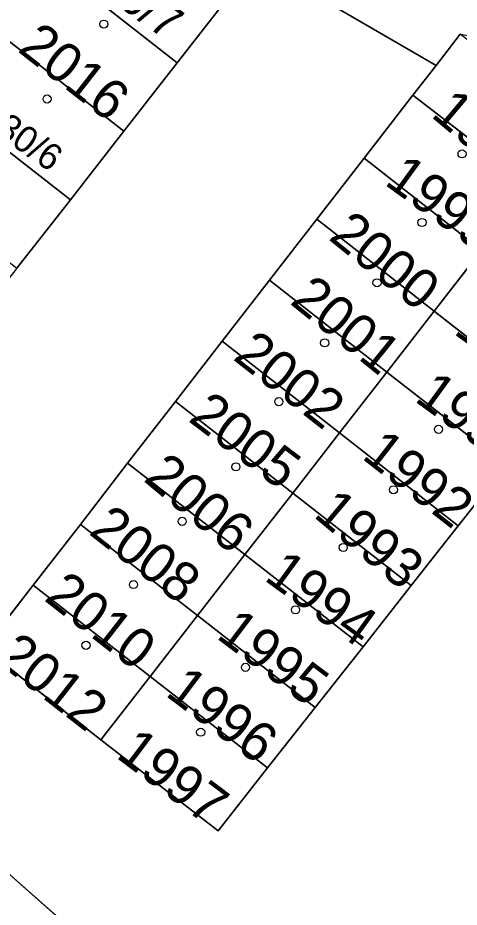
# Model space of a CAD drawing. Extents: x -689422 to -685210, y -987725 to -982160.
# Drawn here: x -686981.74 to -686962.69, y -985020.15 to -984981.78 of the extents above; entities that cross this region are included whole.
import ezdxf

# ---------------------------------------------------------------- set-up
doc = ezdxf.new("R2010")
doc.units = 0
for name, color, linetype in [('KN_Budovy', 7, 'Continuous'), ('KN_Hranice_parcel', 7, 'Continuous'), ('KN_Parcelni cisla', 7, 'Continuous'), ('KN_Polygon parcely', 7, 'Continuous'), ('KN_POZEMKY_OSTATNI PLOCHA', 7, 'Continuous'), ('KN_POZEMKY_TTP', 7, 'Continuous'), ('KN_POZEMKY_ZASTAVENA PLOCHA', 7, 'Continuous'), ('KN_VYUZITI_23_ostatni plocha_manipulacni plocha', 7, 'Continuous'), ('KN_VYUZITI_26_ostatni plocha_jina plocha', 7, 'Continuous'), ('KN_Značky budov', 7, 'Continuous')]:
    doc.layers.add(name, color=color, linetype=linetype)

msp = doc.modelspace()

# ---------------------------------------------------------------- linework, layer by layer
at = {"layer": 'KN_Budovy'}
for points in [[(-686980.68, -984979.16), (-686974.86, -984983.72), (-686972.44, -984980.61), (-686978.25, -984976.05)], [(-686974.86, -984983.72), (-686980.68, -984979.16), (-686982.98, -984982.12), (-686977.17, -984986.67)], [(-686982.98, -984982.12), (-686985.29, -984985.08), (-686979.47, -984989.63), (-686977.17, -984986.67)], [(-686964.69, -984985.12), (-686959.59, -984989.05), (-686957.54, -984986.42), (-686962.65, -984982.49), (-686963.69, -984983.83)], [(-686985.29, -984985.08), (-686987.6, -984988.04), (-686981.78, -984992.58), (-686979.47, -984989.63)], [(-686959.66, -984989.14), (-686959.59, -984989.05), (-686964.69, -984985.12), (-686966.79, -984987.83), (-686961.73, -984991.8)], [(-686968.84, -984990.47), (-686963.77, -984994.43), (-686961.73, -984991.8), (-686966.79, -984987.83)], [(-686970.88, -984993.1), (-686965.82, -984997.06), (-686963.77, -984994.43), (-686968.84, -984990.47)], [(-686961.73, -984991.8), (-686963.77, -984994.43), (-686958.61, -984998.47), (-686956.55, -984995.85)], [(-686972.92, -984995.73), (-686967.86, -984999.68), (-686965.82, -984997.06), (-686970.88, -984993.1)], [(-686963.77, -984994.43), (-686965.82, -984997.06), (-686960.67, -985001.08), (-686958.61, -984998.47)], [(-686974.93, -984998.33), (-686969.87, -985002.28), (-686967.86, -984999.68), (-686972.92, -984995.73)], [(-686965.82, -984997.06), (-686967.86, -984999.68), (-686962.73, -985003.69), (-686960.67, -985001.08)], [(-686977, -985000.99), (-686971.94, -985004.93), (-686969.87, -985002.28), (-686974.93, -984998.33)], [(-686967.86, -984999.68), (-686969.87, -985002.28), (-686964.76, -985006.27), (-686962.73, -985003.69)], [(-686979.04, -985003.63), (-686973.99, -985007.57), (-686971.94, -985004.93), (-686977, -985000.99)], [(-686969.87, -985002.28), (-686971.94, -985004.93), (-686966.84, -985008.91), (-686964.76, -985006.27)], [(-686981.08, -985006.26), (-686976.03, -985010.19), (-686973.99, -985007.57), (-686979.04, -985003.63)], [(-686971.94, -985004.93), (-686973.99, -985007.57), (-686968.9, -985011.53), (-686966.84, -985008.91)], [(-686983.2, -985008.99), (-686978.15, -985012.92), (-686976.03, -985010.19), (-686981.08, -985006.26)], [(-686973.99, -985007.57), (-686976.03, -985010.19), (-686970.96, -985014.14), (-686968.9, -985011.53)], [(-686976.03, -985010.19), (-686978.15, -985012.92), (-686973.1, -985016.85), (-686970.96, -985014.14)], [(-686982.9, -985018.03), (-686985.2, -985020.68), (-686980.28, -985025.01), (-686977.98, -985022.36)]]:
    msp.add_lwpolyline(points, close=True, dxfattribs=at)
at = {"layer": 'KN_Hranice_parcel'}
for p, q in [((-686974.86, -984983.72), (-686980.68, -984979.16)), ((-686982.98, -984982.12), (-686977.17, -984986.67)), ((-686963.69, -984983.83), (-686962.65, -984982.49)), ((-686977.17, -984986.67), (-686974.86, -984983.72)), ((-686963.69, -984983.83), (-686964.69, -984985.12)), ((-686979.47, -984989.63), (-686985.29, -984985.08)), ((-686964.69, -984985.12), (-686966.79, -984987.83)), ((-686964.69, -984985.12), (-686959.59, -984989.05)), ((-686977.17, -984986.67), (-686979.47, -984989.63)), ((-686966.79, -984987.83), (-686968.84, -984990.47)), ((-686966.79, -984987.83), (-686961.73, -984991.8)), ((-686979.47, -984989.63), (-686981.78, -984992.58)), ((-686968.84, -984990.47), (-686970.88, -984993.1)), ((-686968.84, -984990.47), (-686963.77, -984994.43)), ((-686961.73, -984991.8), (-686963.77, -984994.43)), ((-686970.88, -984993.1), (-686972.92, -984995.73)), ((-686970.88, -984993.1), (-686965.82, -984997.06)), ((-686963.77, -984994.43), (-686965.82, -984997.06)), ((-686963.77, -984994.43), (-686958.61, -984998.47)), ((-686972.92, -984995.73), (-686974.93, -984998.33)), ((-686972.92, -984995.73), (-686967.86, -984999.68)), ((-686965.82, -984997.06), (-686967.86, -984999.68)), ((-686965.82, -984997.06), (-686960.67, -985001.08)), ((-686974.93, -984998.33), (-686977, -985000.99)), ((-686974.93, -984998.33), (-686969.87, -985002.28)), ((-686967.86, -984999.68), (-686969.87, -985002.28)), ((-686967.86, -984999.68), (-686962.73, -985003.69)), ((-686977, -985000.99), (-686979.04, -985003.63)), ((-686977, -985000.99), (-686971.94, -985004.93)), ((-686960.67, -985001.08), (-686962.73, -985003.69)), ((-686969.87, -985002.28), (-686971.94, -985004.93)), ((-686969.87, -985002.28), (-686964.76, -985006.27)), ((-686979.04, -985003.63), (-686981.08, -985006.26)), ((-686979.04, -985003.63), (-686973.99, -985007.57)), ((-686962.73, -985003.69), (-686964.76, -985006.27)), ((-686971.94, -985004.93), (-686973.99, -985007.57)), ((-686971.94, -985004.93), (-686966.84, -985008.91)), ((-686981.08, -985006.26), (-686983.2, -985008.99)), ((-686981.08, -985006.26), (-686976.03, -985010.19)), ((-686964.76, -985006.27), (-686966.84, -985008.91)), ((-686973.99, -985007.57), (-686976.03, -985010.19)), ((-686973.99, -985007.57), (-686968.9, -985011.53)), ((-686978.15, -985012.92), (-686983.2, -985008.99)), ((-686966.84, -985008.91), (-686968.9, -985011.53)), ((-686976.03, -985010.19), (-686978.15, -985012.92)), ((-686976.03, -985010.19), (-686970.96, -985014.14)), ((-686968.9, -985011.53), (-686970.96, -985014.14))]:
    msp.add_line(p, q, dxfattribs=at)
for points in [[(-686980.08, -984972.23), (-686972.44, -984978.75), (-686963.69, -984983.83)], [(-686980.68, -984979.16), (-686978.25, -984976.05), (-686972.44, -984980.61), (-686974.86, -984983.72)], [(-686970.96, -985014.14), (-686973.1, -985016.85), (-686978.15, -985012.92)], [(-686982.9, -985018.03), (-686977.98, -985022.36), (-686980.28, -985025.01)]]:
    msp.add_lwpolyline(points, dxfattribs=at)
at = {"layer": 'KN_Polygon parcely'}
for points in [[(-686985.2, -985020.68), (-686982.9, -985018.03), (-686983.2, -985008.99), (-686981.08, -985006.26), (-686979.04, -985003.63), (-686977, -985000.99), (-686974.93, -984998.33), (-686972.92, -984995.73), (-686970.88, -984993.1), (-686968.84, -984990.47), (-686966.79, -984987.83), (-686964.69, -984985.12), (-686963.69, -984983.83), (-686972.44, -984978.75), (-686980.08, -984972.23), (-686996.88, -984961.43), (-687035.95, -984962.21)], [(-686960.67, -985001.08), (-686962.73, -985003.69), (-686964.76, -985006.27), (-686966.84, -985008.91), (-686968.9, -985011.53), (-686970.96, -985014.14), (-686973.1, -985016.85), (-686978.15, -985012.92), (-686983.2, -985008.99)], [(-686982.9, -985018.03), (-686977.98, -985022.36)]]:
    msp.add_lwpolyline(points, dxfattribs=at)
for points in [[(-686949.6, -984982.22), (-686948.41, -984981.04), (-686955.84, -984976.9), (-686972.73, -984962.51), (-686980.08, -984972.23), (-686972.44, -984978.75), (-686963.69, -984983.83), (-686962.65, -984982.49), (-686955.39, -984983.65), (-686943.61, -984987.32)], [(-686986.39, -984998.5), (-686988.79, -985001.57), (-686994.62, -984997.04), (-686992.22, -984993.96), (-686989.91, -984991), (-686987.6, -984988.04), (-686985.29, -984985.08), (-686982.98, -984982.12), (-686980.68, -984979.16), (-686978.25, -984976.05), (-686972.44, -984980.61), (-686974.86, -984983.72), (-686977.17, -984986.67), (-686979.47, -984989.63), (-686981.78, -984992.58), (-686984.09, -984995.54)], [(-686980.68, -984979.16), (-686974.86, -984983.72), (-686972.44, -984980.61), (-686978.25, -984976.05)], [(-686980.68, -984979.16), (-686982.98, -984982.12), (-686977.17, -984986.67), (-686974.86, -984983.72)], [(-686977.17, -984986.67), (-686982.98, -984982.12), (-686985.29, -984985.08), (-686979.47, -984989.63)], [(-686964.69, -984985.12), (-686959.59, -984989.05), (-686957.54, -984986.42), (-686962.65, -984982.49), (-686963.69, -984983.83)], [(-686979.47, -984989.63), (-686985.29, -984985.08), (-686987.6, -984988.04), (-686981.78, -984992.58)], [(-686961.73, -984991.8), (-686959.66, -984989.14), (-686959.59, -984989.05), (-686964.69, -984985.12), (-686966.79, -984987.83)], [(-686966.79, -984987.83), (-686968.84, -984990.47), (-686963.77, -984994.43), (-686961.73, -984991.8)], [(-686965.82, -984997.06), (-686963.77, -984994.43), (-686968.84, -984990.47), (-686970.88, -984993.1)], [(-686963.77, -984994.43), (-686958.61, -984998.47), (-686956.55, -984995.85), (-686961.73, -984991.8)], [(-686972.92, -984995.73), (-686967.86, -984999.68), (-686965.82, -984997.06), (-686970.88, -984993.1)], [(-686960.67, -985001.08), (-686958.61, -984998.47), (-686963.77, -984994.43), (-686965.82, -984997.06)], [(-686972.92, -984995.73), (-686974.93, -984998.33), (-686969.87, -985002.28), (-686967.86, -984999.68)], [(-686962.73, -985003.69), (-686960.67, -985001.08), (-686965.82, -984997.06), (-686967.86, -984999.68)], [(-686971.94, -985004.93), (-686969.87, -985002.28), (-686974.93, -984998.33), (-686977, -985000.99)], [(-686964.76, -985006.27), (-686962.73, -985003.69), (-686967.86, -984999.68), (-686969.87, -985002.28)], [(-686977, -985000.99), (-686979.04, -985003.63), (-686973.99, -985007.57), (-686971.94, -985004.93)], [(-686971.94, -985004.93), (-686966.84, -985008.91), (-686964.76, -985006.27), (-686969.87, -985002.28)], [(-686976.03, -985010.19), (-686973.99, -985007.57), (-686979.04, -985003.63), (-686981.08, -985006.26)], [(-686968.9, -985011.53), (-686966.84, -985008.91), (-686971.94, -985004.93), (-686973.99, -985007.57)], [(-686981.08, -985006.26), (-686983.2, -985008.99), (-686978.15, -985012.92), (-686976.03, -985010.19)], [(-686970.96, -985014.14), (-686968.9, -985011.53), (-686973.99, -985007.57), (-686976.03, -985010.19)], [(-686978.15, -985012.92), (-686973.1, -985016.85), (-686970.96, -985014.14), (-686976.03, -985010.19)], [(-686980.28, -985025.01), (-686977.98, -985022.36), (-686982.9, -985018.03), (-686985.2, -985020.68)]]:
    msp.add_lwpolyline(points, close=True, dxfattribs=at)
at = {"layer": 'KN_POZEMKY_OSTATNI PLOCHA'}
for p, q in [((-686972.44, -984978.75), (-686963.69, -984983.83)), ((-686974.86, -984983.72), (-686972.44, -984980.61)), ((-686977.17, -984986.67), (-686974.86, -984983.72)), ((-686963.69, -984983.83), (-686964.69, -984985.12)), ((-686964.69, -984985.12), (-686966.79, -984987.83)), ((-686979.47, -984989.63), (-686977.17, -984986.67)), ((-686966.79, -984987.83), (-686968.84, -984990.47)), ((-686981.78, -984992.58), (-686979.47, -984989.63)), ((-686968.84, -984990.47), (-686970.88, -984993.1)), ((-686970.88, -984993.1), (-686972.92, -984995.73)), ((-686972.92, -984995.73), (-686974.93, -984998.33)), ((-686974.93, -984998.33), (-686977, -985000.99)), ((-686977, -985000.99), (-686979.04, -985003.63)), ((-686962.73, -985003.69), (-686960.67, -985001.08)), ((-686979.04, -985003.63), (-686981.08, -985006.26)), ((-686964.76, -985006.27), (-686962.73, -985003.69)), ((-686981.08, -985006.26), (-686983.2, -985008.99)), ((-686966.84, -985008.91), (-686964.76, -985006.27)), ((-686983.2, -985008.99), (-686978.15, -985012.92)), ((-686968.9, -985011.53), (-686966.84, -985008.91)), ((-686970.96, -985014.14), (-686968.9, -985011.53)), ((-686978.15, -985012.92), (-686973.1, -985016.85)), ((-686973.1, -985016.85), (-686970.96, -985014.14)), ((-686977.98, -985022.36), (-686982.9, -985018.03))]:
    msp.add_line(p, q, dxfattribs=at)
at = {"layer": 'KN_POZEMKY_TTP'}
for p, q in [((-686963.69, -984983.83), (-686972.44, -984978.75)), ((-686962.65, -984982.49), (-686963.69, -984983.83))]:
    msp.add_line(p, q, dxfattribs=at)
at = {"layer": 'KN_POZEMKY_ZASTAVENA PLOCHA'}
for p, q in [((-686974.86, -984983.72), (-686980.68, -984979.16)), ((-686980.68, -984979.16), (-686974.86, -984983.72)), ((-686972.44, -984980.61), (-686974.86, -984983.72)), ((-686977.17, -984986.67), (-686982.98, -984982.12)), ((-686982.98, -984982.12), (-686977.17, -984986.67)), ((-686963.69, -984983.83), (-686962.65, -984982.49)), ((-686974.86, -984983.72), (-686977.17, -984986.67)), ((-686964.69, -984985.12), (-686963.69, -984983.83)), ((-686985.29, -984985.08), (-686979.47, -984989.63)), ((-686979.47, -984989.63), (-686985.29, -984985.08)), ((-686966.79, -984987.83), (-686964.69, -984985.12)), ((-686964.69, -984985.12), (-686959.59, -984989.05)), ((-686959.59, -984989.05), (-686964.69, -984985.12)), ((-686977.17, -984986.67), (-686979.47, -984989.63)), ((-686968.84, -984990.47), (-686966.79, -984987.83)), ((-686961.73, -984991.8), (-686966.79, -984987.83)), ((-686966.79, -984987.83), (-686961.73, -984991.8)), ((-686979.47, -984989.63), (-686981.78, -984992.58)), ((-686970.88, -984993.1), (-686968.84, -984990.47)), ((-686963.77, -984994.43), (-686968.84, -984990.47)), ((-686968.84, -984990.47), (-686963.77, -984994.43)), ((-686963.77, -984994.43), (-686961.73, -984991.8)), ((-686961.73, -984991.8), (-686963.77, -984994.43)), ((-686972.92, -984995.73), (-686970.88, -984993.1)), ((-686965.82, -984997.06), (-686970.88, -984993.1)), ((-686970.88, -984993.1), (-686965.82, -984997.06)), ((-686965.82, -984997.06), (-686963.77, -984994.43)), ((-686963.77, -984994.43), (-686965.82, -984997.06)), ((-686963.77, -984994.43), (-686958.61, -984998.47)), ((-686958.61, -984998.47), (-686963.77, -984994.43)), ((-686974.93, -984998.33), (-686972.92, -984995.73)), ((-686972.92, -984995.73), (-686967.86, -984999.68)), ((-686967.86, -984999.68), (-686972.92, -984995.73)), ((-686967.86, -984999.68), (-686965.82, -984997.06)), ((-686965.82, -984997.06), (-686967.86, -984999.68)), ((-686960.67, -985001.08), (-686965.82, -984997.06)), ((-686965.82, -984997.06), (-686960.67, -985001.08)), ((-686977, -985000.99), (-686974.93, -984998.33)), ((-686969.87, -985002.28), (-686974.93, -984998.33)), ((-686974.93, -984998.33), (-686969.87, -985002.28)), ((-686969.87, -985002.28), (-686967.86, -984999.68)), ((-686967.86, -984999.68), (-686969.87, -985002.28)), ((-686967.86, -984999.68), (-686962.73, -985003.69)), ((-686962.73, -985003.69), (-686967.86, -984999.68)), ((-686979.04, -985003.63), (-686977, -985000.99)), ((-686977, -985000.99), (-686971.94, -985004.93)), ((-686971.94, -985004.93), (-686977, -985000.99)), ((-686960.67, -985001.08), (-686962.73, -985003.69)), ((-686971.94, -985004.93), (-686969.87, -985002.28)), ((-686969.87, -985002.28), (-686971.94, -985004.93)), ((-686969.87, -985002.28), (-686964.76, -985006.27)), ((-686964.76, -985006.27), (-686969.87, -985002.28)), ((-686981.08, -985006.26), (-686979.04, -985003.63)), ((-686973.99, -985007.57), (-686979.04, -985003.63)), ((-686979.04, -985003.63), (-686973.99, -985007.57)), ((-686962.73, -985003.69), (-686964.76, -985006.27)), ((-686973.99, -985007.57), (-686971.94, -985004.93)), ((-686971.94, -985004.93), (-686973.99, -985007.57)), ((-686966.84, -985008.91), (-686971.94, -985004.93)), ((-686971.94, -985004.93), (-686966.84, -985008.91)), ((-686983.2, -985008.99), (-686981.08, -985006.26)), ((-686981.08, -985006.26), (-686976.03, -985010.19)), ((-686976.03, -985010.19), (-686981.08, -985006.26)), ((-686964.76, -985006.27), (-686966.84, -985008.91)), ((-686976.03, -985010.19), (-686973.99, -985007.57)), ((-686973.99, -985007.57), (-686976.03, -985010.19)), ((-686973.99, -985007.57), (-686968.9, -985011.53)), ((-686968.9, -985011.53), (-686973.99, -985007.57)), ((-686978.15, -985012.92), (-686983.2, -985008.99)), ((-686966.84, -985008.91), (-686968.9, -985011.53)), ((-686976.03, -985010.19), (-686978.15, -985012.92)), ((-686978.15, -985012.92), (-686976.03, -985010.19)), ((-686976.03, -985010.19), (-686970.96, -985014.14)), ((-686970.96, -985014.14), (-686976.03, -985010.19)), ((-686968.9, -985011.53), (-686970.96, -985014.14)), ((-686973.1, -985016.85), (-686978.15, -985012.92)), ((-686970.96, -985014.14), (-686973.1, -985016.85)), ((-686982.9, -985018.03), (-686977.98, -985022.36))]:
    msp.add_line(p, q, dxfattribs=at)
at = {"layer": 'KN_VYUZITI_23_ostatni plocha_manipulacni plocha'}
for p, q in [((-686962.73, -985003.69), (-686960.67, -985001.08)), ((-686964.76, -985006.27), (-686962.73, -985003.69)), ((-686966.84, -985008.91), (-686964.76, -985006.27)), ((-686983.2, -985008.99), (-686978.15, -985012.92)), ((-686968.9, -985011.53), (-686966.84, -985008.91)), ((-686970.96, -985014.14), (-686968.9, -985011.53)), ((-686978.15, -985012.92), (-686973.1, -985016.85)), ((-686973.1, -985016.85), (-686970.96, -985014.14)), ((-686977.98, -985022.36), (-686982.9, -985018.03))]:
    msp.add_line(p, q, dxfattribs=at)
at = {"layer": 'KN_VYUZITI_26_ostatni plocha_jina plocha'}
for p, q in [((-686972.44, -984978.75), (-686963.69, -984983.83)), ((-686974.86, -984983.72), (-686972.44, -984980.61)), ((-686977.17, -984986.67), (-686974.86, -984983.72)), ((-686963.69, -984983.83), (-686964.69, -984985.12)), ((-686964.69, -984985.12), (-686966.79, -984987.83)), ((-686979.47, -984989.63), (-686977.17, -984986.67)), ((-686966.79, -984987.83), (-686968.84, -984990.47)), ((-686981.78, -984992.58), (-686979.47, -984989.63)), ((-686968.84, -984990.47), (-686970.88, -984993.1)), ((-686970.88, -984993.1), (-686972.92, -984995.73)), ((-686972.92, -984995.73), (-686974.93, -984998.33)), ((-686974.93, -984998.33), (-686977, -985000.99)), ((-686977, -985000.99), (-686979.04, -985003.63)), ((-686979.04, -985003.63), (-686981.08, -985006.26)), ((-686981.08, -985006.26), (-686983.2, -985008.99))]:
    msp.add_line(p, q, dxfattribs=at)
at = {"layer": 'KN_Značky budov'}
for centre in [(-686978.027, -984982.049), (-686980.477, -984985.279), (-686962.567, -984987.649), (-686964.297, -984990.609), (-686966.237, -984993.209), (-686968.497, -984995.799), (-686970.477, -984998.339), (-686963.587, -984999.529), (-686972.327, -985001.149), (-686965.527, -985002.139), (-686974.647, -985003.499), (-686967.697, -985004.629), (-686976.747, -985006.229), (-686969.757, -985007.319), (-686978.797, -985008.849), (-686971.917, -985009.799), (-686973.847, -985012.599)]:
    msp.add_circle(centre, 0.175, dxfattribs=at)

# ---------------------------------------------------------------- texts
at = {"layer": 'KN_Parcelni cisla'}
for s, height, rotation, p in [('1730/7', 1.437, 324, (-686980.061, -984979.339)), ('2016', 1.7, 322, (-686981.793, -984983.199)), ('1730/6', 1.139, 325, (-686984.153, -984985.779)), ('1998', 1.7, 320, (-686963.956, -984986.011)), ('1999', 1.7, 324, (-686965.969, -984988.937)), ('2000', 1.7, 321, (-686968.374, -984991.31)), ('2001', 1.7, 321, (-686970.044, -984994.08)), ('1990', 1.7, 324, (-686962.979, -984995.377)), ('2002', 1.7, 322, (-686972.503, -984996.489)), ('1991', 1.7, 324, (-686964.669, -984998.287)), ('2005', 1.7, 323, (-686974.431, -984999.148)), ('1992', 1.7, 322, (-686966.943, -985000.759)), ('2006', 1.7, 320, (-686976.366, -985001.721)), ('1993', 1.7, 320, (-686969.026, -985003.271)), ('2008', 1.7, 322, (-686978.723, -985004.019)), ('1994', 1.7, 324, (-686971.159, -985006.007)), ('2010', 1.7, 322, (-686980.653, -985006.879)), ('1995', 1.7, 323, (-686973.221, -985008.508)), ('2012', 1.7, 322, (-686982.733, -985009.519)), ('1996', 1.7, 323, (-686975.421, -985010.988)), ('1997', 1.7, 323, (-686977.551, -985013.658))]:
    msp.add_text(s, height=height, rotation=rotation, dxfattribs=at).set_placement(p)

doc.saveas('drawing.dxf')
